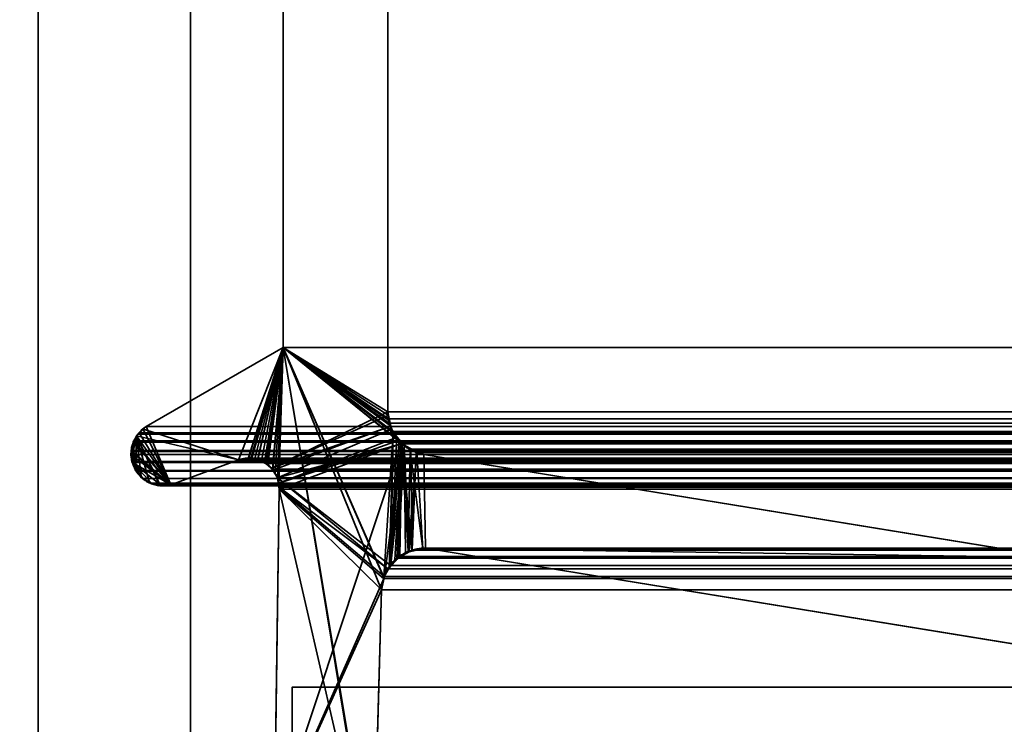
# Model space of a CAD drawing. Header units: millimetres. Extents: x -508 to 6708, y -115 to 193.
# Tile 715 of 1056: x 2585.32 to 2595, y 2.65 to 9.57. Entities that reach past the tile are written whole.
import ezdxf

# ---------------------------------------------------------------- set-up
doc = ezdxf.new("R2010")
doc.units = ezdxf.units.MM
doc.layers.add('151', color=7, linetype='Continuous', true_color=0xffffff)

# ---------------------------------------------------------------- blocks, each defined once
blk = doc.blocks.new('UG_SURFACE_003')
at = {"layer": '151', "color": 252, "linetype": 'Continuous', "lineweight": 35}
for points in [[(3607.5001, -10, 2215.25), (3607.5001, 174.4, 2215.25), (2392.4999, 174.4, 2215.25), (2392.4999, -10, 2215.25)], [(2542.5, -10, 2065.2499), (2542.5, 174.4, 2065.2499), (3457.5, 174.4, 2065.2499), (3457.5, -10, 2065.2499)]]:
    blk.add_3dface(points, dxfattribs=at)
blk = doc.blocks.new('UG_SURFACE_208')
at = {"layer": '151', "color": 252, "linetype": 'Continuous', "lineweight": 35}
for points in [[(2585.5, -21.92, 2021.75), (2585.5, 13.42, 2021.75), (2585.5, 13.42, -7.75), (2585.5, -21.92, -7.75)], [(2586.9999, -21.92, 2020.2501), (2586.9999, 13.42, 2020.2501), (2585.5, 13.42, 2021.75), (2585.5, -21.92, 2021.75)], [(2585.5, -21.92, -7.75), (2585.5, 13.42, -7.75), (2586.9999, 13.42, -7.75), (2586.9999, -21.92, -7.75)], [(2586.9999, -21.92, 2020.2501), (2586.9999, -21.92, -7.75), (2586.9999, 13.42, -7.75), (2586.9999, 13.42, 2020.2501)]]:
    blk.add_3dface(points, dxfattribs=at)
blk = doc.blocks.new('UG_SURFACE_209')
at = {"layer": '151', "color": 252, "linetype": 'Continuous', "lineweight": 35}
for points in [[(2585.5, -21.92, 2021.75), (2585.5, 13.42, 2021.75), (2585.5, 13.42, -7.75), (2585.5, -21.92, -7.75)], [(2586.9999, -21.92, 2020.2501), (2586.9999, 13.42, 2020.2501), (2585.5, 13.42, 2021.75), (2585.5, -21.92, 2021.75)], [(2585.5, -21.92, -7.75), (2585.5, 13.42, -7.75), (2586.9999, 13.42, -7.75), (2586.9999, -21.92, -7.75)], [(2586.9999, -21.92, 2020.2501), (2586.9999, -21.92, -7.75), (2586.9999, 13.42, -7.75), (2586.9999, 13.42, 2020.2501)]]:
    blk.add_3dface(points, dxfattribs=at)
blk = doc.blocks.new('UG_SURFACE_210')
at = {"layer": '151', "color": 252, "linetype": 'Continuous', "lineweight": 35}
for points in [[(2585.5, -21.92, 2021.75), (3414.5, -21.92, 2021.75), (3414.5, 13.42, 2021.75), (2585.5, 13.42, 2021.75)], [(2585.5, -21.92, 2021.75), (2585.5, 13.42, 2021.75), (2586.9999, 13.42, 2020.2501), (2586.9999, -21.92, 2020.2501)], [(2586.9999, -21.92, 2020.2501), (2586.9999, 13.42, 2020.2501), (3413.0001, 13.42, 2020.2501), (3413.0001, -21.92, 2020.2501)]]:
    blk.add_3dface(points, dxfattribs=at)
blk = doc.blocks.new('UG_SURFACE_213')
at = {"layer": '151', "color": 252, "linetype": 'Continuous', "lineweight": 35}
for points in [[(2588.0001, 3.0145, -6.75), (2602.9999, 3.0145, -6.75), (2602.9999, 3.0145, -7.75), (2588.0001, 3.0145, -7.75)], [(2602.9999, 3.0145, -6.75), (2588.0001, 3.0145, -6.75), (2588.0001, -16.9528, -6.75), (3411.9999, -16.9528, -6.75)], [(2588.0001, -16.9528, -7.75), (2588.0001, 3.0145, -7.75), (2602.9999, 3.0145, -7.75)], [(2602.9999, 3.0145, -7.75), (3397.0001, 3.0145, -7.75), (2588.0001, -16.9528, -7.75)], [(3397.0001, 3.0145, -7.75), (3411.9999, 3.0145, -7.75), (3411.9999, -16.9528, -7.75), (2588.0001, -16.9528, -7.75)], [(2588.0001, -16.9528, -6.75), (2588.0001, 3.0145, -6.75), (2588.0001, 3.0145, -7.75), (2588.0001, -16.9528, -7.75)]]:
    blk.add_3dface(points, dxfattribs=at)
blk = doc.blocks.new('UG_SURFACE_216')
at = {"layer": '151', "color": 7, "linetype": 'Continuous', "lineweight": 35}
for points in [[(2588.9385, 10.8663, -7.75), (2588.9385, 5.7187, -7.75), (2587.9111, 6.3541, -7.75), (2587.9111, 10.6334, -7.75)], [(2588.9385, 5.7187, 2018.3115), (2588.9385, 10.8663, 2018.3115), (2587.9111, 10.6334, 2019.3388), (2587.9111, 6.3541, 2019.3388)], [(2588.9385, 5.7187, -7.75), (2588.9385, 10.8663, -7.75), (2588.9385, 10.8663, 2018.3115), (2588.9385, 5.7187, 2018.3115)], [(2587.9111, 6.3541, 2019.3388), (2587.9111, 10.6334, 2019.3388), (2587.9111, 10.6334, -7.75), (2587.9111, 6.3541, -7.75)], [(2586.5357, 5.55, -7.75), (2586.5648, 5.5775, -7.75), (2587.9111, 6.3541, -7.75), (2587.4708, 5.2483, -7.75)], [(2586.5648, 5.5775, 2020.6852), (2587.9111, 6.3541, 2019.3388), (2587.9111, 6.3541, -7.75), (2586.5648, 5.5775, -7.75)], [(2586.8068, 5.0016, 2020.4432), (2587.4708, 5.2483, 2019.7792), (2587.9111, 6.3541, 2019.3388), (2586.5648, 5.5775, 2020.6852)], [(2587.5659, 5.2625, -7.75), (2587.4708, 5.2483, -7.75), (2587.9111, 6.3541, -7.75)], [(2587.9111, 6.3541, 2019.3388), (2587.4708, 5.2483, 2019.7792), (2587.5657, 5.2561, 2019.6843)], [(2587.5657, 5.2561, 2019.6843), (2587.6315, 5.2615, 2019.6187), (2587.9111, 6.3541, 2019.3388)], [(2587.9111, 6.3541, -7.75), (2587.5924, 5.2665, -7.75), (2587.5659, 5.2625, -7.75)], [(2587.6627, 5.2488, -7.75), (2587.5924, 5.2665, -7.75), (2587.9111, 6.3541, -7.75)], [(2587.9111, 6.3541, 2019.3388), (2587.6315, 5.2615, 2019.6187), (2587.6625, 5.2472, 2019.5875)], [(2587.9111, 6.3541, 2019.3388), (2587.6625, 5.2472, 2019.5875), (2587.75, 5.2071, 2019.5)], [(2587.9111, 6.3541, -7.75), (2587.6982, 5.2399, -7.75), (2587.6627, 5.2488, -7.75)], [(2587.7466, 5.2043, -7.75), (2587.6982, 5.2399, -7.75), (2587.9111, 6.3541, -7.75)], [(2587.9111, 6.3541, -7.75), (2588.9385, 5.7187, -7.75), (2587.7962, 5.1678, -7.75), (2587.7466, 5.2043, -7.75)], [(2587.75, 5.2071, 2019.5), (2587.7583, 5.2033, 2019.4917), (2587.9111, 6.3541, 2019.3388)], [(2587.9111, 6.3541, 2019.3388), (2587.7583, 5.2033, 2019.4917), (2587.8086, 5.1456, 2019.4414)], [(2587.8086, 5.1456, 2019.4414), (2587.8317, 5.1188, 2019.4182), (2587.9111, 6.3541, 2019.3388)], [(2587.9111, 6.3541, 2019.3388), (2587.8317, 5.1188, 2019.4182), (2587.8534, 5.0731, 2019.3965)], [(2587.8534, 5.0731, 2019.3965), (2587.868, 5.0177, 2019.3822), (2587.9111, 6.3541, 2019.3388)], [(2588.8116, 0.8784, 2018.4383), (2587.9111, 6.3541, 2019.3388), (2587.868, 5.0177, 2019.3822), (2587.8716, 4.9608, 2019.3784)], [(2587.9111, 6.3541, 2019.3388), (2588.9463, 5.638, 2018.3039), (2588.9413, 5.6882, 2018.3086)], [(2588.9413, 5.6882, 2018.3086), (2588.9385, 5.7187, 2018.3115), (2587.9111, 6.3541, 2019.3388)], [(2587.9111, 6.3541, 2019.3388), (2588.8994, 4.0942, 2018.3506), (2588.99, 5.5167, 2018.26), (2588.9666, 5.5817, 2018.2834)], [(2587.9111, 6.3541, 2019.3388), (2588.799, 0.9593, 2018.451), (2588.7952, 1.0412, 2018.4548)], [(2588.9666, 5.5817, 2018.2834), (2588.9463, 5.638, 2018.3039), (2587.9111, 6.3541, 2019.3388)], [(2587.9111, 6.3541, 2019.3388), (2588.8777, 3.9715, 2018.3723), (2588.8987, 4.0895, 2018.3513)], [(2587.9111, 6.3541, 2019.3388), (2588.8116, 0.8784, 2018.4383), (2588.799, 0.9593, 2018.451)], [(2588.7952, 1.0412, 2018.4548), (2588.8777, 3.9715, 2018.3723), (2587.9111, 6.3541, 2019.3388)], [(2588.8987, 4.0895, 2018.3513), (2588.8994, 4.0942, 2018.3506), (2587.9111, 6.3541, 2019.3388)], [(2587.7962, 5.1678, -7.75), (2588.9385, 5.7187, -7.75), (2588.9447, 5.689, -7.75)], [(2588.9385, 5.7187, -7.75), (2588.9385, 5.7187, 2018.3115), (2588.9413, 5.6882, 2018.3086)], [(2588.9413, 5.6882, 2018.3086), (2588.9447, 5.689, -7.75), (2588.9385, 5.7187, -7.75)], [(2587.7962, 5.1678, -7.75), (2588.9447, 5.689, -7.75), (2588.9678, 5.5798, -7.75)], [(2588.9447, 5.689, -7.75), (2588.9413, 5.6882, 2018.3086), (2588.9463, 5.638, 2018.3039)], [(2588.9447, 5.689, -7.75), (2588.9463, 5.638, 2018.3039), (2588.9666, 5.5817, 2018.2834)], [(2588.9666, 5.5817, 2018.2834), (2588.9678, 5.5798, -7.75), (2588.9447, 5.689, -7.75)], [(2587.4708, 5.2483, -7.75), (2586.4692, 5.4856, -7.75), (2586.4699, 5.4877, -7.75), (2586.5357, 5.55, -7.75)], [(2586.5343, 5.5488, 2020.7157), (2586.4706, 5.4886, 2020.7794), (2586.4692, 5.4854, 2020.7808), (2586.8068, 5.0016, 2020.4432)], [(2586.5343, 5.5488, 2020.7157), (2586.5357, 5.55, -7.75), (2586.4699, 5.4877, -7.75)], [(2586.4699, 5.4877, -7.75), (2586.4706, 5.4886, 2020.7794), (2586.5343, 5.5488, 2020.7157)], [(2586.5357, 5.55, -7.75), (2586.5343, 5.5488, 2020.7157), (2586.5648, 5.5775, 2020.6852)], [(2586.5648, 5.5775, 2020.6852), (2586.5343, 5.5488, 2020.7157), (2586.8068, 5.0016, 2020.4432)], [(2586.5648, 5.5775, 2020.6852), (2586.5648, 5.5775, -7.75), (2586.5357, 5.55, -7.75)], [(2587.8081, 5.1482, -7.75), (2587.7962, 5.1678, -7.75), (2588.9678, 5.5798, -7.75)], [(2588.9678, 5.5798, -7.75), (2588.9742, 5.5488, -7.75), (2587.8534, 5.0731, -7.75), (2587.8081, 5.1482, -7.75)], [(2587.868, 5.0177, -7.75), (2587.8534, 5.0731, -7.75), (2588.9742, 5.5488, -7.75), (2589.0296, 5.471, -7.75)], [(2588.9742, 5.5488, -7.75), (2588.9666, 5.5817, 2018.2834), (2588.99, 5.5167, 2018.26)], [(2588.9742, 5.5488, -7.75), (2588.9678, 5.5798, -7.75), (2588.9666, 5.5817, 2018.2834)], [(2588.9742, 5.5488, -7.75), (2588.99, 5.5167, 2018.26), (2589.0269, 5.4733, 2018.223)], [(2589.0269, 5.4733, 2018.223), (2589.0296, 5.471, -7.75), (2588.9742, 5.5488, -7.75)], [(2586.4692, 5.4856, -7.75), (2586.4611, 5.1543, -7.75), (2586.4234, 5.2316, -7.75), (2586.4198, 5.2475, -7.75)], [(2586.4198, 5.2475, -7.75), (2586.4201, 5.3223, -7.75), (2586.4692, 5.4856, -7.75)], [(2586.4201, 5.3223, -7.75), (2586.4203, 5.3707, -7.75), (2586.4348, 5.4049, -7.75), (2586.4692, 5.4856, -7.75)], [(2586.4348, 5.4049, -7.75), (2586.4322, 5.405, 2020.8178), (2586.4692, 5.4854, 2020.7808)], [(2586.457, 5.1528, 2020.793), (2586.4692, 5.4854, 2020.7808), (2586.4322, 5.405, 2020.8178)], [(2586.4692, 5.4854, 2020.7808), (2586.4692, 5.4856, -7.75), (2586.4348, 5.4049, -7.75)], [(2586.457, 5.1528, 2020.793), (2586.4623, 5.1404, 2020.7877), (2586.514, 5.0866, 2020.736), (2586.4692, 5.4854, 2020.7808)], [(2586.4692, 5.4856, -7.75), (2586.5142, 5.0843, -7.75), (2586.4809, 5.1139, -7.75), (2586.4611, 5.1543, -7.75)], [(2586.4692, 5.4856, -7.75), (2586.4692, 5.4854, 2020.7808), (2586.4706, 5.4886, 2020.7794)], [(2586.4706, 5.4886, 2020.7794), (2586.4699, 5.4877, -7.75), (2586.4692, 5.4856, -7.75)], [(2586.4692, 5.4856, -7.75), (2586.5974, 5.0268, -7.75), (2586.5674, 5.0372, -7.75), (2586.5142, 5.0843, -7.75)], [(2586.4692, 5.4856, -7.75), (2586.6966, 4.995, -7.75), (2586.6897, 4.9946, -7.75), (2586.5974, 5.0268, -7.75)], [(2586.4692, 5.4856, -7.75), (2587.4708, 5.2483, -7.75), (2586.8068, 5.0016, -7.75), (2586.6966, 4.995, -7.75)], [(2586.4692, 5.4854, 2020.7808), (2586.5963, 5.0239, 2020.6537), (2586.6168, 5.0132, 2020.6335), (2586.6971, 5.0054, 2020.5529)], [(2586.4692, 5.4854, 2020.7808), (2586.514, 5.0866, 2020.736), (2586.5521, 5.0471, 2020.6978), (2586.5963, 5.0239, 2020.6537)], [(2586.6971, 5.0054, 2020.5529), (2586.7851, 4.9969, 2020.4649), (2586.8068, 5.0016, 2020.4432), (2586.4692, 5.4854, 2020.7808)], [(2587.868, 5.0177, -7.75), (2589.0296, 5.471, -7.75), (2589.0498, 5.4428, -7.75)], [(2589.0498, 5.4428, -7.75), (2589.0734, 5.4097, -7.75), (2587.868, 5.0177, -7.75)], [(2588.99, 5.5167, 2018.26), (2588.8994, 4.0942, 2018.3506), (2588.9511, 4.1885, 2018.2989)], [(2588.9511, 4.1885, 2018.2989), (2588.9695, 4.2222, 2018.2805), (2588.99, 5.5167, 2018.26)], [(2589.0269, 5.4733, 2018.223), (2588.99, 5.5167, 2018.26), (2588.9695, 4.2222, 2018.2805)], [(2589.0493, 5.447, 2018.2006), (2589.0269, 5.4733, 2018.223), (2588.9695, 4.2222, 2018.2805)], [(2588.9695, 4.2222, 2018.2805), (2589.1013, 5.386, 2018.1489), (2589.0493, 5.447, 2018.2006)], [(2589.0296, 5.471, -7.75), (2589.0269, 5.4733, 2018.223), (2589.0493, 5.447, 2018.2006)], [(2589.0493, 5.447, 2018.2006), (2589.0498, 5.4428, -7.75), (2589.0296, 5.471, -7.75)], [(2589.0498, 5.4428, -7.75), (2589.0493, 5.447, 2018.2006), (2589.1013, 5.386, 2018.1489)], [(2589.1013, 5.386, 2018.1489), (2589.0734, 5.4097, -7.75), (2589.0498, 5.4428, -7.75)], [(2586.457, 5.1528, 2020.793), (2586.4322, 5.405, 2020.8178), (2586.4244, 5.388, 2020.8256), (2586.4167, 5.3218, 2020.8333)], [(2586.4201, 5.3223, -7.75), (2586.4167, 5.3218, 2020.8333), (2586.4244, 5.388, 2020.8256)], [(2586.4244, 5.388, 2020.8256), (2586.4203, 5.3707, -7.75), (2586.4201, 5.3223, -7.75)], [(2586.4203, 5.3707, -7.75), (2586.4244, 5.388, 2020.8256), (2586.4322, 5.405, 2020.8178)], [(2586.4322, 5.405, 2020.8178), (2586.4348, 5.4049, -7.75), (2586.4203, 5.3707, -7.75)], [(2587.8251, 1.6459, -7.75), (2589.0734, 5.4097, -7.75), (2588.9108, 4.1239, -7.75), (2588.9032, 4.0887, -7.75)], [(2589.0734, 5.4097, -7.75), (2587.8251, 1.6459, -7.75), (2587.8716, 4.9608, -7.75)], [(2587.8716, 4.9608, -7.75), (2587.868, 5.0177, -7.75), (2589.0734, 5.4097, -7.75)], [(2588.9549, 4.1872, -7.75), (2588.9108, 4.1239, -7.75), (2589.0734, 5.4097, -7.75)], [(2589.0734, 5.4097, -7.75), (2589.0095, 4.2657, -7.75), (2588.9549, 4.1872, -7.75)], [(2589.1013, 5.386, 2018.1489), (2588.9695, 4.2222, 2018.2805), (2589.0379, 4.2773, 2018.2121)], [(2589.0367, 4.2832, -7.75), (2589.0095, 4.2657, -7.75), (2589.0734, 5.4097, -7.75)], [(2589.0734, 5.4097, -7.75), (2589.139, 4.3495, -7.75), (2589.0367, 4.2832, -7.75)], [(2589.0379, 4.2773, 2018.2121), (2589.1132, 4.3379, 2018.1367), (2589.1013, 5.386, 2018.1489)], [(2589.139, 4.3495, -7.75), (2589.0734, 5.4097, -7.75), (2589.1571, 5.3596, -7.75)], [(2589.0734, 5.4097, -7.75), (2589.1013, 5.386, 2018.1489), (2589.1547, 5.3626, 2018.0953)], [(2589.1547, 5.3626, 2018.0953), (2589.1571, 5.3596, -7.75), (2589.0734, 5.4097, -7.75)], [(2589.1547, 5.3626, 2018.0953), (2589.1013, 5.386, 2018.1489), (2589.1483, 4.3455, 2018.1017), (2589.2823, 4.3748, 2017.9677)], [(2589.1013, 5.386, 2018.1489), (2589.1132, 4.3379, 2018.1367), (2589.1483, 4.3455, 2018.1017)], [(2589.1571, 5.3596, -7.75), (2589.2236, 5.3197, -7.75), (2589.139, 4.3495, -7.75)], [(2589.2823, 4.3748, 2017.9677), (2589.3109, 4.381, 2017.9391), (2589.292, 5.3024, 2017.9579), (2589.1547, 5.3626, 2018.0953)], [(2589.1571, 5.3596, -7.75), (2589.1547, 5.3626, 2018.0953), (2589.292, 5.3024, 2017.9579)], [(2589.292, 5.3024, 2017.9579), (2589.2236, 5.3197, -7.75), (2589.1571, 5.3596, -7.75)], [(2586.4234, 5.2316, 2020.8266), (2586.4141, 5.2992, 2020.8359), (2586.4201, 5.3223, -7.75)], [(2586.4141, 5.2992, 2020.8359), (2586.4167, 5.3218, 2020.8333), (2586.4201, 5.3223, -7.75)], [(2586.4167, 5.3218, 2020.8333), (2586.4141, 5.2992, 2020.8359), (2586.4234, 5.2316, 2020.8266), (2586.457, 5.1528, 2020.793)], [(2586.4201, 5.3223, -7.75), (2586.4198, 5.2475, -7.75), (2586.4234, 5.2316, 2020.8266)], [(2586.4198, 5.2475, -7.75), (2586.4234, 5.2316, -7.75), (2586.4234, 5.2316, 2020.8266)], [(2586.4234, 5.2316, -7.75), (2586.4611, 5.1543, -7.75), (2586.457, 5.1528, 2020.793)], [(2586.457, 5.1528, 2020.793), (2586.4234, 5.2316, 2020.8266), (2586.4234, 5.2316, -7.75)], [(2587.4708, 5.2483, 2019.7792), (2586.8068, 5.0016, 2020.4432), (2586.8068, 5.0016, -7.75), (2587.4708, 5.2483, -7.75)], [(2587.4708, 5.2483, -7.75), (2587.5659, 5.2625, -7.75), (2587.5657, 5.2561, 2019.6843)], [(2587.5657, 5.2561, 2019.6843), (2587.4708, 5.2483, 2019.7792), (2587.4708, 5.2483, -7.75)], [(2587.6315, 5.2615, 2019.6187), (2587.5657, 5.2561, 2019.6843), (2587.5659, 5.2625, -7.75)], [(2587.6315, 5.2615, 2019.6187), (2587.5659, 5.2625, -7.75), (2587.5924, 5.2665, -7.75)], [(2587.5924, 5.2665, -7.75), (2587.6627, 5.2488, -7.75), (2587.6625, 5.2472, 2019.5875)], [(2587.6625, 5.2472, 2019.5875), (2587.6315, 5.2615, 2019.6187), (2587.5924, 5.2665, -7.75)], [(2587.6625, 5.2472, 2019.5875), (2587.6627, 5.2488, -7.75), (2587.6982, 5.2399, -7.75)], [(2587.75, 5.2071, 2019.5), (2587.6625, 5.2472, 2019.5875), (2587.6982, 5.2399, -7.75)], [(2587.6982, 5.2399, -7.75), (2587.7466, 5.2043, -7.75), (2587.75, 5.2071, 2019.5)], [(2589.1478, 4.3511, -7.75), (2589.139, 4.3495, -7.75), (2589.2236, 5.3197, -7.75)], [(2589.2236, 5.3197, -7.75), (2589.2825, 4.3758, -7.75), (2589.1478, 4.3511, -7.75)], [(2589.2236, 5.3197, -7.75), (2589.292, 5.3024, -7.75), (2589.3109, 4.381, -7.75), (2589.2825, 4.3758, -7.75)], [(2589.292, 5.3024, 2017.9579), (2589.292, 5.3024, -7.75), (2589.2236, 5.3197, -7.75)], [(2598.4149, 2.8982, -7.75), (2589.3109, 4.381, -7.75), (2589.292, 5.3024, -7.75), (2595.5107, 4.2872, -7.75)], [(2595.5107, 4.2872, 2011.7393), (2589.292, 5.3024, 2017.9579), (2589.3109, 4.381, 2017.9391)], [(2595.5107, 4.2872, -7.75), (2589.292, 5.3024, -7.75), (2589.292, 5.3024, 2017.9579), (2595.5107, 4.2872, 2011.7393)], [(2586.4623, 5.1404, 2020.7877), (2586.457, 5.1528, 2020.793), (2586.4611, 5.1543, -7.75)], [(2586.4611, 5.1543, -7.75), (2586.4809, 5.1139, -7.75), (2586.4623, 5.1404, 2020.7877)], [(2586.514, 5.0866, 2020.736), (2586.4623, 5.1404, 2020.7877), (2586.4809, 5.1139, -7.75)], [(2587.7583, 5.2033, 2019.4917), (2587.75, 5.2071, 2019.5), (2587.7466, 5.2043, -7.75)], [(2587.7466, 5.2043, -7.75), (2587.7962, 5.1678, -7.75), (2587.8086, 5.1456, 2019.4414)], [(2587.8086, 5.1456, 2019.4414), (2587.7583, 5.2033, 2019.4917), (2587.7466, 5.2043, -7.75)], [(2587.7962, 5.1678, -7.75), (2587.8081, 5.1482, -7.75), (2587.8086, 5.1456, 2019.4414)], [(2587.8081, 5.1482, -7.75), (2587.8534, 5.0731, -7.75), (2587.8534, 5.0731, 2019.3965)], [(2587.8534, 5.0731, 2019.3965), (2587.8317, 5.1188, 2019.4182), (2587.8081, 5.1482, -7.75)], [(2587.8317, 5.1188, 2019.4182), (2587.8086, 5.1456, 2019.4414), (2587.8081, 5.1482, -7.75)], [(2586.4809, 5.1139, -7.75), (2586.5142, 5.0843, -7.75), (2586.514, 5.0866, 2020.736)], [(2586.5521, 5.0471, 2020.6978), (2586.514, 5.0866, 2020.736), (2586.5142, 5.0843, -7.75)], [(2586.5142, 5.0843, -7.75), (2586.5674, 5.0372, -7.75), (2586.5521, 5.0471, 2020.6978)], [(2586.5963, 5.0239, 2020.6537), (2586.5521, 5.0471, 2020.6978), (2586.5674, 5.0372, -7.75)], [(2586.5674, 5.0372, -7.75), (2586.5974, 5.0268, -7.75), (2586.5963, 5.0239, 2020.6537)], [(2587.8534, 5.0731, -7.75), (2587.868, 5.0177, -7.75), (2587.8716, 4.9608, 2019.3784)], [(2587.8716, 4.9608, 2019.3784), (2587.868, 5.0177, 2019.3822), (2587.8534, 5.0731, -7.75)], [(2587.868, 5.0177, 2019.3822), (2587.8534, 5.0731, 2019.3965), (2587.8534, 5.0731, -7.75)], [(2586.6168, 5.0132, 2020.6335), (2586.5963, 5.0239, 2020.6537), (2586.5974, 5.0268, -7.75)], [(2586.5974, 5.0268, -7.75), (2586.6897, 4.9946, -7.75), (2586.6971, 5.0054, 2020.5529)], [(2586.6971, 5.0054, 2020.5529), (2586.6168, 5.0132, 2020.6335), (2586.5974, 5.0268, -7.75)], [(2586.6897, 4.9946, -7.75), (2586.6966, 4.995, -7.75), (2586.6971, 5.0054, 2020.5529)], [(2586.7851, 4.9969, 2020.4649), (2586.6971, 5.0054, 2020.5529), (2586.6966, 4.995, -7.75)], [(2586.6966, 4.995, -7.75), (2586.8068, 5.0016, -7.75), (2586.8068, 5.0016, 2020.4432)], [(2586.8068, 5.0016, 2020.4432), (2586.7851, 4.9969, 2020.4649), (2586.6966, 4.995, -7.75)], [(2587.8251, 1.6459, 2019.4249), (2587.8716, 4.9608, 2019.3784), (2587.8716, 4.9608, -7.75), (2587.8251, 1.6459, -7.75)], [(2587.8716, 4.9608, 2019.3784), (2587.8251, 1.6459, 2019.4249), (2587.826, 1.4847, 2019.424), (2588.8116, 0.8784, 2018.4383)], [(2587.868, 5.0177, -7.75), (2587.8716, 4.9608, -7.75), (2587.8716, 4.9608, 2019.3784)], [(2589.1478, 4.3511, -7.75), (2589.2825, 4.3758, -7.75), (2589.2823, 4.3748, 2017.9677)], [(2589.2823, 4.3748, 2017.9677), (2589.1483, 4.3455, 2018.1017), (2589.1478, 4.3511, -7.75)], [(2589.3109, 4.381, 2017.9391), (2589.2823, 4.3748, 2017.9677), (2589.2825, 4.3758, -7.75)], [(2589.2825, 4.3758, -7.75), (2589.3109, 4.381, -7.75), (2589.3109, 4.381, 2017.9391)], [(2589.3109, 4.381, 2017.9391), (2598.4149, 2.8982, 2008.8351), (2595.5448, 4.2832, 2011.7052), (2595.5107, 4.2872, 2011.7393)], [(2589.3109, 4.381, -7.75), (2598.4149, 2.8982, -7.75), (2598.4149, 2.8982, 2008.8351), (2589.3109, 4.381, 2017.9391)], [(2588.9549, 4.1872, -7.75), (2589.0095, 4.2657, -7.75), (2589.0379, 4.2773, 2018.2121)], [(2589.0379, 4.2773, 2018.2121), (2588.9695, 4.2222, 2018.2805), (2588.9549, 4.1872, -7.75)], [(2589.0095, 4.2657, -7.75), (2589.0367, 4.2832, -7.75), (2589.0379, 4.2773, 2018.2121)], [(2589.0367, 4.2832, -7.75), (2589.139, 4.3495, -7.75), (2589.1483, 4.3455, 2018.1017)], [(2589.1483, 4.3455, 2018.1017), (2589.1132, 4.3379, 2018.1367), (2589.0367, 4.2832, -7.75)], [(2589.1132, 4.3379, 2018.1367), (2589.0379, 4.2773, 2018.2121), (2589.0367, 4.2832, -7.75)], [(2589.139, 4.3495, -7.75), (2589.1478, 4.3511, -7.75), (2589.1483, 4.3455, 2018.1017)], [(2588.9511, 4.1885, 2018.2989), (2588.8994, 4.0942, 2018.3506), (2588.9108, 4.1239, -7.75)], [(2588.9108, 4.1239, -7.75), (2588.9549, 4.1872, -7.75), (2588.9511, 4.1885, 2018.2989)], [(2588.9695, 4.2222, 2018.2805), (2588.9511, 4.1885, 2018.2989), (2588.9549, 4.1872, -7.75)], [(2588.9032, 4.0887, -7.75), (2588.8777, 3.9715, -7.75), (2587.8251, 1.6459, -7.75)], [(2588.8777, 3.9715, -7.75), (2588.9032, 4.0887, -7.75), (2588.8987, 4.0895, 2018.3513)], [(2588.8987, 4.0895, 2018.3513), (2588.8777, 3.9715, 2018.3723), (2588.8777, 3.9715, -7.75)], [(2588.8994, 4.0942, 2018.3506), (2588.8987, 4.0895, 2018.3513), (2588.9032, 4.0887, -7.75)], [(2588.9032, 4.0887, -7.75), (2588.9108, 4.1239, -7.75), (2588.8994, 4.0942, 2018.3506)], [(2588.8777, 3.9715, -7.75), (2588.7952, 1.0412, -7.75), (2587.8255, 1.4846, -7.75), (2587.8251, 1.6459, -7.75)], [(2588.7952, 1.0412, -7.75), (2588.8777, 3.9715, -7.75), (2588.8777, 3.9715, 2018.3723), (2588.7952, 1.0412, 2018.4548)]]:
    blk.add_3dface(points, dxfattribs=at)
blk = doc.blocks.new('UG_SURFACE_217')
at = {"layer": '151', "color": 7, "linetype": 'Continuous', "lineweight": 35}
for points in [[(2587.9111, 6.3541, 2019.3388), (2587.9111, 10.6334, 2019.3388), (2588.9385, 10.8663, 2018.3115), (2588.9385, 5.7187, 2018.3115)], [(2588.9385, 5.7187, 2018.3115), (2588.9385, 10.8663, 2018.3115), (3411.0615, 10.8663, 2018.3115), (3411.0615, 5.7187, 2018.3115)], [(3412.0889, 6.3541, 2019.3388), (3412.0889, 10.6334, 2019.3388), (2587.9111, 10.6334, 2019.3388), (2587.9111, 6.3541, 2019.3388)], [(2586.5648, 5.5775, 2020.6852), (2587.9111, 6.3541, 2019.3388), (2587.4708, 5.2483, 2019.7792), (2586.8068, 5.0016, 2020.4432)], [(3413.4352, 5.5775, 2020.6852), (3412.0889, 6.3541, 2019.3388), (2587.9111, 6.3541, 2019.3388), (2586.5648, 5.5775, 2020.6852)], [(2587.5657, 5.2609, 2019.6843), (2587.4708, 5.2483, 2019.7792), (2587.9111, 6.3541, 2019.3388)], [(2587.9111, 6.3541, 2019.3388), (2587.6024, 5.2657, 2019.6478), (2587.5657, 5.2609, 2019.6843)], [(2587.657, 5.2478, 2019.593), (2587.6024, 5.2657, 2019.6478), (2587.9111, 6.3541, 2019.3388)], [(2587.9111, 6.3541, 2019.3388), (2587.7264, 5.2251, 2019.5236), (2587.657, 5.2478, 2019.593)], [(2587.7397, 5.2136, 2019.5103), (2587.7264, 5.2251, 2019.5236), (2587.9111, 6.3541, 2019.3388)], [(2587.8065, 5.1556, 2019.4435), (2587.7397, 5.2136, 2019.5103), (2587.9111, 6.3541, 2019.3388)], [(2587.9111, 6.3541, 2019.3388), (2587.8069, 5.1552, 2019.443), (2587.8065, 5.1556, 2019.4435)], [(2587.9111, 6.3541, 2019.3388), (2589.076, 5.4072, 2018.1739), (2587.8534, 5.0731, 2019.3965), (2587.8069, 5.1552, 2019.443)], [(2587.9111, 6.3541, 2019.3388), (2588.9926, 5.5122, 2018.2574), (2589.0641, 5.4224, 2018.1859)], [(2587.9111, 6.3541, 2019.3388), (2588.953, 5.6087, 2018.297), (2588.9871, 5.5255, 2018.2629)], [(2587.9111, 6.3541, 2019.3388), (2588.9385, 5.7187, 2018.3115), (2588.9473, 5.6515, 2018.3027)], [(2588.9871, 5.5255, 2018.2629), (2588.9926, 5.5122, 2018.2574), (2587.9111, 6.3541, 2019.3388)], [(2588.9473, 5.6515, 2018.3027), (2588.953, 5.6087, 2018.297), (2587.9111, 6.3541, 2019.3388)], [(2589.0641, 5.4224, 2018.1859), (2589.076, 5.4072, 2018.1739), (2587.9111, 6.3541, 2019.3388)], [(2588.9385, 5.7187, 2018.3115), (3411.0565, 5.6534, 2018.3065), (3411.0558, 5.6507, 2018.3058)], [(2588.9385, 5.7187, 2018.3115), (3411.0615, 5.7187, 2018.3115), (3411.0565, 5.6534, 2018.3065)], [(3411.0558, 5.6507, 2018.3058), (2588.9473, 5.6515, 2018.3027), (2588.9385, 5.7187, 2018.3115)], [(2588.9473, 5.6515, 2018.3027), (3411.0558, 5.6507, 2018.3058), (3411.0272, 5.5518, 2018.2772)], [(2588.953, 5.6087, 2018.297), (2588.9473, 5.6515, 2018.3027), (3411.0272, 5.5518, 2018.2772)], [(2586.8068, 5.0016, 2020.4432), (2586.4947, 5.5145, 2020.7555), (2586.5648, 5.5775, 2020.6852)], [(2586.5648, 5.5775, 2020.6852), (2586.4947, 5.5145, 2020.7555), (3413.5046, 5.5121, 2020.7546)], [(3413.5046, 5.5121, 2020.7546), (3413.4352, 5.5775, 2020.6852), (2586.5648, 5.5775, 2020.6852)], [(2588.953, 5.6087, 2018.297), (3411.0272, 5.5518, 2018.2772), (3411.0122, 5.5274, 2018.2621)], [(3411.0122, 5.5274, 2018.2621), (2588.9871, 5.5255, 2018.2629), (2588.953, 5.6087, 2018.297)], [(2588.9871, 5.5255, 2018.2629), (3411.0122, 5.5274, 2018.2621), (3410.9638, 5.449, 2018.214)], [(2588.9926, 5.5122, 2018.2574), (2588.9871, 5.5255, 2018.2629), (3410.9638, 5.449, 2018.214)], [(2586.4158, 5.3416, 2020.8342), (2586.4353, 5.4222, 2020.8147), (2586.4365, 5.4244, 2020.8135), (2586.8068, 5.0016, 2020.4432)], [(2586.4353, 5.4222, 2020.8147), (2586.4158, 5.3416, 2020.8342), (3413.584, 5.331, 2020.834)], [(2586.4365, 5.4244, 2020.8135), (2586.4353, 5.4222, 2020.8147), (3413.568, 5.4131, 2020.818)], [(2586.4353, 5.4222, 2020.8147), (3413.584, 5.331, 2020.834), (3413.568, 5.4131, 2020.818)], [(2586.8068, 5.0016, 2020.4432), (2586.4365, 5.4244, 2020.8135), (2586.4425, 5.4347, 2020.8077)], [(2586.4425, 5.4347, 2020.8077), (2586.4365, 5.4244, 2020.8135), (3413.5628, 5.4235, 2020.8127)], [(3413.568, 5.4131, 2020.818), (3413.5628, 5.4235, 2020.8127), (2586.4365, 5.4244, 2020.8135)], [(2586.4425, 5.4347, 2020.8077), (2586.4799, 5.5013, 2020.7701), (2586.4947, 5.5145, 2020.7555), (2586.8068, 5.0016, 2020.4432)], [(2586.4799, 5.5013, 2020.7701), (2586.4425, 5.4347, 2020.8077), (3413.5573, 5.4343, 2020.8073)], [(3413.5628, 5.4235, 2020.8127), (3413.5573, 5.4343, 2020.8073), (2586.4425, 5.4347, 2020.8077)], [(2586.4947, 5.5145, 2020.7555), (2586.4799, 5.5013, 2020.7701), (3413.5294, 5.4886, 2020.7794)], [(2586.4799, 5.5013, 2020.7701), (3413.5573, 5.4343, 2020.8073), (3413.5294, 5.4886, 2020.7794)], [(3413.5294, 5.4886, 2020.7794), (3413.5046, 5.5121, 2020.7546), (2586.4947, 5.5145, 2020.7555)], [(2588.9926, 5.5122, 2018.2574), (3410.9638, 5.449, 2018.214), (3410.9356, 5.425, 2018.1856)], [(3410.9356, 5.425, 2018.1856), (2589.0641, 5.4224, 2018.1859), (2588.9926, 5.5122, 2018.2574)], [(2589.0641, 5.4224, 2018.1859), (3410.9356, 5.425, 2018.1856), (3410.8527, 5.3547, 2018.1026)], [(2589.076, 5.4072, 2018.1739), (2589.0641, 5.4224, 2018.1859), (3410.8527, 5.3547, 2018.1026)], [(2586.4141, 5.3011, 2020.8359), (2586.4153, 5.3315, 2020.8347), (2586.8068, 5.0016, 2020.4432)], [(3413.5792, 5.243, 2020.8292), (2586.4153, 5.3315, 2020.8347), (2586.4141, 5.3011, 2020.8359)], [(2586.8068, 5.0016, 2020.4432), (2586.4153, 5.3315, 2020.8347), (2586.4158, 5.3416, 2020.8342)], [(2586.4158, 5.3416, 2020.8342), (2586.4153, 5.3315, 2020.8347), (3413.584, 5.331, 2020.834)], [(2586.4153, 5.3315, 2020.8347), (3413.5792, 5.243, 2020.8292), (3413.5857, 5.3226, 2020.8356)], [(3413.5857, 5.3226, 2020.8356), (3413.584, 5.331, 2020.834), (2586.4153, 5.3315, 2020.8347)], [(2587.8534, 5.0731, 2019.3965), (2589.076, 5.4072, 2018.1739), (2589.0281, 4.2823, 2018.2219), (2588.9649, 4.2087, 2018.285)], [(2589.057, 4.2978, 2018.193), (2589.0281, 4.2823, 2018.2219), (2589.076, 5.4072, 2018.1739)], [(2589.1747, 4.3614, 2018.0755), (2589.057, 4.2978, 2018.193), (2589.076, 5.4072, 2018.1739)], [(2589.076, 5.4072, 2018.1739), (3410.8527, 5.3547, 2018.1026), (3410.8343, 5.3481, 2018.0843)], [(3410.8343, 5.3481, 2018.0843), (2589.1669, 5.3525, 2018.0831), (2589.076, 5.4072, 2018.1739)], [(2589.076, 5.4072, 2018.1739), (2589.1783, 4.3634, 2018.0717), (2589.1747, 4.3614, 2018.0755)], [(2589.1783, 4.3634, 2018.0717), (2589.076, 5.4072, 2018.1739), (2589.1669, 5.3525, 2018.0831)], [(2589.2186, 5.3214, 2018.0314), (2589.1669, 5.3525, 2018.0831), (3410.8343, 5.3481, 2018.0843)], [(2589.1669, 5.3525, 2018.0831), (2589.2186, 5.3214, 2018.0314), (2589.1783, 4.3634, 2018.0717)], [(2589.292, 5.3024, 2017.9579), (2589.2186, 5.3214, 2018.0314), (3410.8343, 5.3481, 2018.0843)], [(3410.8343, 5.3481, 2018.0843), (3410.708, 5.3024, 2017.9579), (2589.292, 5.3024, 2017.9579)], [(2586.8068, 5.0016, 2020.4432), (2586.4275, 5.2218, 2020.8225), (2586.4234, 5.2316, 2020.8266), (2586.4141, 5.3011, 2020.8359)], [(2586.4141, 5.3011, 2020.8359), (2586.4234, 5.2316, 2020.8266), (3413.5766, 5.2316, 2020.8266)], [(3413.5766, 5.2316, 2020.8266), (3413.5792, 5.243, 2020.8292), (2586.4141, 5.3011, 2020.8359)], [(2586.4275, 5.2218, 2020.8225), (3413.5725, 5.2218, 2020.8225), (3413.5766, 5.2316, 2020.8266), (2586.4234, 5.2316, 2020.8266)], [(3412.5292, 5.2483, 2019.7792), (3413.1932, 5.0016, 2020.4432), (2586.8068, 5.0016, 2020.4432), (2587.4708, 5.2483, 2019.7792)], [(2587.4708, 5.2483, 2019.7792), (2587.5657, 5.2609, 2019.6843), (3412.4341, 5.2601, 2019.6843)], [(3412.4341, 5.2601, 2019.6843), (3412.5292, 5.2483, 2019.7792), (2587.4708, 5.2483, 2019.7792)], [(3412.3931, 5.2652, 2019.6431), (2587.5657, 5.2609, 2019.6843), (2587.6024, 5.2657, 2019.6478)], [(3412.3931, 5.2652, 2019.6431), (3412.4341, 5.2601, 2019.6843), (2587.5657, 5.2609, 2019.6843)], [(2587.6024, 5.2657, 2019.6478), (3412.3433, 5.247, 2019.5932), (3412.3931, 5.2652, 2019.6431)], [(2587.6024, 5.2657, 2019.6478), (2587.657, 5.2478, 2019.593), (3412.3433, 5.247, 2019.5932)], [(3412.2601, 5.2166, 2019.51), (2587.657, 5.2478, 2019.593), (2587.7264, 5.2251, 2019.5236)], [(3412.2601, 5.2166, 2019.51), (3412.3433, 5.247, 2019.5932), (2587.657, 5.2478, 2019.593)], [(2589.3109, 4.381, 2017.9391), (2589.1783, 4.3634, 2018.0717), (2589.2186, 5.3214, 2018.0314), (2589.292, 5.3024, 2017.9579)], [(2595.5107, 4.2872, 2011.7393), (2589.292, 5.3024, 2017.9579), (3410.708, 5.3024, 2017.9579), (3404.4893, 4.2872, 2011.7393)], [(2598.4149, 2.8982, 2008.8351), (2589.3109, 4.381, 2017.9391), (2589.292, 5.3024, 2017.9579), (2595.5107, 4.2872, 2011.7393)], [(2586.4275, 5.2218, 2020.8225), (2586.7071, 4.999, 2020.5431), (2586.6394, 5.0054, 2020.6108), (2586.6158, 5.0181, 2020.6342)], [(2586.4275, 5.2218, 2020.8225), (2586.5314, 5.0638, 2020.7186), (2586.5266, 5.0664, 2020.7233), (2586.4656, 5.1377, 2020.7844)], [(2586.4275, 5.2218, 2020.8225), (2586.8068, 5.0016, 2020.4432), (2586.7629, 4.9938, 2020.4871), (2586.7071, 4.999, 2020.5431)], [(2586.6158, 5.0181, 2020.6342), (2586.5314, 5.0638, 2020.7186), (2586.4275, 5.2218, 2020.8225)], [(2586.4656, 5.1377, 2020.7844), (2586.4596, 5.1447, 2020.7903), (2586.4275, 5.2218, 2020.8225)], [(3413.5408, 5.1453, 2020.7908), (2586.4275, 5.2218, 2020.8225), (2586.4596, 5.1447, 2020.7903)], [(3413.5408, 5.1453, 2020.7908), (3413.5725, 5.2218, 2020.8225), (2586.4275, 5.2218, 2020.8225)], [(3413.5408, 5.1453, 2020.7908), (2586.4596, 5.1447, 2020.7903), (2586.4656, 5.1377, 2020.7844)], [(2586.4656, 5.1377, 2020.7844), (3413.5344, 5.1377, 2020.7844), (3413.5408, 5.1453, 2020.7908)], [(3413.5344, 5.1377, 2020.7844), (2586.4656, 5.1377, 2020.7844), (2586.5266, 5.0664, 2020.7233)], [(3413.4803, 5.0724, 2020.7303), (3413.5344, 5.1377, 2020.7844), (2586.5266, 5.0664, 2020.7233)], [(2587.7264, 5.2251, 2019.5236), (3412.2593, 5.216, 2019.5093), (3412.2601, 5.2166, 2019.51)], [(2587.7264, 5.2251, 2019.5236), (2587.7397, 5.2136, 2019.5103), (3412.2593, 5.216, 2019.5093)], [(3412.2593, 5.216, 2019.5093), (2587.7397, 5.2136, 2019.5103), (2587.8065, 5.1556, 2019.4435)], [(2587.8065, 5.1556, 2019.4435), (3412.194, 5.1545, 2019.444), (3412.2593, 5.216, 2019.5093)], [(3412.1888, 5.1497, 2019.4387), (2587.8065, 5.1556, 2019.4435), (2587.8069, 5.1552, 2019.443)], [(3412.1888, 5.1497, 2019.4387), (3412.194, 5.1545, 2019.444), (2587.8065, 5.1556, 2019.4435)], [(2587.8069, 5.1552, 2019.443), (3412.1466, 5.0731, 2019.3965), (3412.1888, 5.1497, 2019.4387)], [(2587.8069, 5.1552, 2019.443), (2587.8534, 5.0731, 2019.3965), (3412.1466, 5.0731, 2019.3965)], [(3413.4681, 5.0661, 2020.7183), (3413.4803, 5.0724, 2020.7303), (2586.5266, 5.0664, 2020.7233)], [(2586.5266, 5.0664, 2020.7233), (2586.5314, 5.0638, 2020.7186), (3413.4681, 5.0661, 2020.7183)], [(3413.3835, 5.0221, 2020.6335), (3413.4681, 5.0661, 2020.7183), (2586.5314, 5.0638, 2020.7186)], [(2586.5314, 5.0638, 2020.7186), (2586.6158, 5.0181, 2020.6342), (3413.3835, 5.0221, 2020.6335)], [(2588.9649, 4.2087, 2018.285), (2588.9385, 4.178, 2018.3115), (2587.8534, 5.0731, 2019.3965)], [(2587.8716, 4.981, 2019.3784), (2587.8534, 5.0731, 2019.3965), (2588.9385, 4.178, 2018.3115)], [(3412.1327, 5.0214, 2019.3827), (2587.8534, 5.0731, 2019.3965), (2587.8716, 4.981, 2019.3784)], [(3412.1327, 5.0214, 2019.3827), (3412.1466, 5.0731, 2019.3965), (2587.8534, 5.0731, 2019.3965)], [(3413.3835, 5.0221, 2020.6335), (2586.6158, 5.0181, 2020.6342), (2586.6394, 5.0054, 2020.6108)], [(3413.3413, 5.0002, 2020.5913), (3413.3835, 5.0221, 2020.6335), (2586.6394, 5.0054, 2020.6108)], [(2586.6394, 5.0054, 2020.6108), (2586.7071, 4.999, 2020.5431), (3413.2934, 5.0006, 2020.5433)], [(3413.2934, 5.0006, 2020.5433), (3413.3413, 5.0002, 2020.5913), (2586.6394, 5.0054, 2020.6108)], [(2586.7071, 4.999, 2020.5431), (2586.7629, 4.9938, 2020.4871), (3413.1932, 5.0016, 2020.4432)], [(3413.1932, 5.0016, 2020.4432), (3413.2934, 5.0006, 2020.5433), (2586.7071, 4.999, 2020.5431)], [(2586.7629, 4.9938, 2020.4871), (2586.8068, 5.0016, 2020.4432), (3413.1932, 5.0016, 2020.4432)], [(2588.8777, 3.9715, 2018.3723), (2588.7952, 1.0412, 2018.4548), (2587.8251, 1.6459, 2019.4249), (2587.8716, 4.9608, 2019.3784)], [(3412.1749, 1.6459, 2019.4249), (3412.1284, 4.9608, 2019.3784), (2587.8716, 4.9608, 2019.3784), (2587.8251, 1.6459, 2019.4249)], [(2587.8716, 4.981, 2019.3784), (3412.1284, 4.9608, 2019.3784), (3412.1327, 5.0214, 2019.3827)], [(2587.8716, 4.981, 2019.3784), (2588.9385, 4.178, 2018.3115), (2588.9041, 4.1012, 2018.3458)], [(2588.9041, 4.1012, 2018.3458), (2588.8956, 4.0824, 2018.3544), (2587.8716, 4.9608, 2019.3784), (2587.8716, 4.981, 2019.3784)], [(2587.8716, 4.981, 2019.3784), (2587.8716, 4.9608, 2019.3784), (3412.1284, 4.9608, 2019.3784)], [(2587.8716, 4.9608, 2019.3784), (2588.8956, 4.0824, 2018.3544), (2588.8777, 3.9715, 2018.3723)], [(2589.1747, 4.3614, 2018.0755), (3410.8253, 4.3614, 2018.0755), (3410.943, 4.2978, 2018.193), (2589.057, 4.2978, 2018.193)], [(3410.8217, 4.3634, 2018.0717), (2589.1747, 4.3614, 2018.0755), (2589.1783, 4.3634, 2018.0717)], [(3410.8217, 4.3634, 2018.0717), (3410.8253, 4.3614, 2018.0755), (2589.1747, 4.3614, 2018.0755)], [(2589.1783, 4.3634, 2018.0717), (2589.3109, 4.381, 2017.9391), (3410.6891, 4.381, 2017.9391), (3410.8217, 4.3634, 2018.0717)], [(2589.3109, 4.381, 2017.9391), (2598.4149, 2.8982, 2008.8351), (3401.5851, 2.8982, 2008.8351), (3410.6891, 4.381, 2017.9391)], [(3410.9719, 4.2823, 2018.2219), (2588.9649, 4.2087, 2018.285), (2589.0281, 4.2823, 2018.2219)], [(3410.9719, 4.2823, 2018.2219), (3411.0351, 4.2087, 2018.285), (2588.9649, 4.2087, 2018.285)], [(2589.0281, 4.2823, 2018.2219), (2589.057, 4.2978, 2018.193), (3410.943, 4.2978, 2018.193), (3410.9719, 4.2823, 2018.2219)], [(3411.0959, 4.1012, 2018.3458), (2588.9041, 4.1012, 2018.3458), (2588.9385, 4.178, 2018.3115)], [(2588.9385, 4.178, 2018.3115), (2588.9649, 4.2087, 2018.285), (3411.0351, 4.2087, 2018.285), (3411.0615, 4.178, 2018.3115)], [(3411.0615, 4.178, 2018.3115), (3411.0959, 4.1012, 2018.3458), (2588.9385, 4.178, 2018.3115)], [(3411.1044, 4.0824, 2018.3544), (2588.8777, 3.9715, 2018.3723), (2588.8956, 4.0824, 2018.3544)], [(3411.1044, 4.0824, 2018.3544), (3411.1223, 3.9715, 2018.3723), (2588.8777, 3.9715, 2018.3723)], [(2588.8956, 4.0824, 2018.3544), (2588.9041, 4.1012, 2018.3458), (3411.0959, 4.1012, 2018.3458), (3411.1044, 4.0824, 2018.3544)], [(2588.7952, 1.0412, 2018.4548), (2588.8777, 3.9715, 2018.3723), (3411.1223, 3.9715, 2018.3723), (3411.2048, 1.0412, 2018.4548)]]:
    blk.add_3dface(points, dxfattribs=at)

msp = doc.modelspace()

# ---------------------------------------------------------------- linework, layer by layer
at = {"layer": '151', "color": 253, "linetype": 'Continuous', "lineweight": -3}
for p, q in [((2585.5, -21.92, 2021.75), (2585.5, 13.42, 2021.75)), ((2585.5, 13.42, -7.75), (2585.5, -21.92, -7.75)), ((2585.5, -21.92, 2021.75), (2585.5, 13.42, 2021.75)), ((2585.5, 13.42, -7.75), (2585.5, -21.92, -7.75)), ((2585.5, -21.92, 2021.75), (2585.5, 13.42, 2021.75)), ((2587, 13.42, -7.75), (2587, -21.92, -7.75)), ((2587, -21.92, 2020.25), (2587, 13.42, 2020.25)), ((2587, -21.92, 2020.25), (2587, 13.42, 2020.25)), ((2587, 13.42, -7.75), (2587, -21.92, -7.75)), ((2587, -21.92, 2020.25), (2587, 13.42, 2020.25)), ((2588.9385, 5.7187, -7.75), (2588.9385, 10.8663, -7.75)), ((2588.9385, 10.8663, 2018.3115), (2588.9385, 5.7187, 2018.3115)), ((2588.9385, 10.8663, 2018.3115), (2588.9385, 5.7187, 2018.3115)), ((2587.9112, 6.3541, -7.75), (2587.9112, 10.6334, -7.75)), ((2587.9112, 6.3541, 2019.3388), (2587.9112, 10.6334, 2019.3388)), ((2587.9112, 6.3541, 2019.3388), (2587.9112, 10.6334, 2019.3388)), ((2586.5647, 5.5775, 2020.6853), (2587.9112, 6.3541, 2019.3388)), ((2586.5647, 5.5775, 2020.6853), (2587.9112, 6.3541, 2019.3388)), ((2586.5647, 5.5775, -7.75), (2587.9112, 6.3541, -7.75)), ((3412.0888, 6.3541, 2019.3388), (2587.9112, 6.3541, 2019.3388)), ((2587.9112, 6.3541, 2019.3388), (2587.9112, 6.3541, -7.75)), ((2588.9385, 5.7187, -7.75), (2588.9385, 5.7187, 2018.3115)), ((2588.9385, 5.7187, 2018.3115), (3411.0615, 5.7187, 2018.3115)), ((3413.4353, 5.5775, 2020.6853), (2586.5647, 5.5775, 2020.6853)), ((2586.5647, 5.5775, 2020.6853), (2586.5647, 5.5775, -7.75)), ((2586.4234, 5.2316, 2020.8266), (2586.4234, 5.2316, -7.75)), ((3413.5766, 5.2316, 2020.8266), (2586.4234, 5.2316, 2020.8266)), ((2587.4709, 5.2483, 2019.7791), (2586.8068, 5.0016, 2020.4432)), ((2587.4709, 5.2483, -7.75), (2586.8068, 5.0016, -7.75)), ((2587.4709, 5.2483, 2019.7791), (2586.8068, 5.0016, 2020.4432)), ((3412.5291, 5.2483, 2019.7791), (2587.4709, 5.2483, 2019.7791)), ((2587.4709, 5.2483, 2019.7791), (2587.4709, 5.2483, -7.75)), ((2589.2921, 5.3024, 2017.9579), (2595.5108, 4.2872, 2011.7392)), ((2589.2921, 5.3024, 2017.9579), (3410.7079, 5.3024, 2017.9579)), ((2595.5108, 4.2872, -7.75), (2589.2921, 5.3024, -7.75)), ((2589.2921, 5.3024, 2017.9579), (2595.5108, 4.2872, 2011.7392)), ((2589.2921, 5.3024, -7.75), (2589.2921, 5.3024, 2017.9579)), ((2587.8535, 5.0731, 2019.3965), (2587.8535, 5.0731, -7.75)), ((3412.1465, 5.0731, 2019.3965), (2587.8535, 5.0731, 2019.3965)), ((2586.8068, 5.0016, 2020.4432), (2586.8068, 5.0016, -7.75)), ((3413.1932, 5.0016, 2020.4432), (2586.8068, 5.0016, 2020.4432)), ((2587.825, 1.6459, 2019.425), (2587.8716, 4.9608, 2019.3784)), ((2587.8716, 4.9608, 2019.3784), (2587.825, 1.6459, 2019.425)), ((2587.825, 1.6459, -7.75), (2587.8716, 4.9608, -7.75)), ((2587.8716, 4.9608, 2019.3784), (3412.1284, 4.9608, 2019.3784)), ((2587.8716, 4.9608, -7.75), (2587.8716, 4.9608, 2019.3784)), ((2598.4148, 2.8982, 2008.8352), (2589.3109, 4.381, 2017.9391)), ((2598.4148, 2.8982, 2008.8352), (2589.3109, 4.381, 2017.9391)), ((2589.3109, 4.381, 2017.9391), (3410.6891, 4.381, 2017.9391)), ((2589.3109, 4.381, -7.75), (2598.4148, 2.8982, -7.75)), ((2589.3109, 4.381, -7.75), (2589.3109, 4.381, 2017.9391)), ((2588.8776, 3.9715, 2018.3724), (2588.7951, 1.0412, 2018.4549)), ((2588.8776, 3.9715, 2018.3724), (2588.7951, 1.0412, 2018.4549)), ((2588.7951, 1.0412, -7.75), (2588.8776, 3.9715, -7.75)), ((2588.8776, 3.9715, 2018.3724), (3411.1224, 3.9715, 2018.3724)), ((2588.8776, 3.9715, -7.75), (2588.8776, 3.9715, 2018.3724)), ((2603, 3.0145, -6.75), (2588, 3.0145, -6.75)), ((2588, -16.9528, -6.75), (2588, 3.0145, -6.75)), ((2603, 3.0145, -7.75), (2588, 3.0145, -7.75)), ((2588, 3.0145, -7.75), (2588, 3.0145, -6.75)), ((2588, -16.9528, -7.75), (2588, 3.0145, -7.75))]:
    msp.add_line(p, q, dxfattribs=at)
for points in [[(2589.2921, 5.3024, 2017.9579), (2589.0886, 5.3361, 2018.1614), (2588.9385, 5.512, 2018.3115), (2588.9385, 5.7187, 2018.3115)], [(2588.9385, 5.7187, -7.75), (2588.9385, 5.512, -7.75), (2589.0886, 5.3361, -7.75), (2589.2921, 5.3024, -7.75)], [(2586.5647, 5.5775, -7.75), (2586.4472, 5.5053, -7.75), (2586.3902, 5.3654, -7.75), (2586.4234, 5.2316, -7.75)], [(2586.5647, 5.5775, 2020.6853), (2586.4472, 5.5053, 2020.8028), (2586.3902, 5.3654, 2020.8598), (2586.4234, 5.2316, 2020.8266)], [(2586.4234, 5.2316, 2020.8266), (2586.4659, 5.0624, 2020.7841), (2586.6373, 4.9591, 2020.6127), (2586.8068, 5.0016, 2020.4432)], [(2586.4234, 5.2316, -7.75), (2586.4659, 5.0624, -7.75), (2586.6373, 4.9591, -7.75), (2586.8068, 5.0016, -7.75)], [(2587.4709, 5.2483, 2019.7791), (2587.6249, 5.3056, 2019.6251), (2587.7958, 5.227, 2019.4542), (2587.8535, 5.0731, 2019.3965)], [(2587.4709, 5.2483, -7.75), (2587.6249, 5.3056, -7.75), (2587.7958, 5.227, -7.75), (2587.8535, 5.0731, -7.75)], [(2587.8535, 5.0731, 2019.3965), (2587.8666, 5.0369, 2019.3834), (2587.8726, 4.9991, 2019.3774), (2587.8716, 4.9608, 2019.3784)], [(2587.8535, 5.0731, -7.75), (2587.8666, 5.0369, -7.75), (2587.8726, 4.9991, -7.75), (2587.8716, 4.9608, -7.75)], [(2589.3109, 4.381, -7.75), (2589.0783, 4.387, -7.75), (2588.8843, 4.204, -7.75), (2588.8776, 3.9715, -7.75)], [(2588.8776, 3.9715, 2018.3724), (2588.8843, 4.204, 2018.3657), (2589.0783, 4.387, 2018.1717), (2589.3109, 4.381, 2017.9391)]]:
    msp.add_open_spline(points, degree=3, dxfattribs=at)
for points, knots in [([(2588.9385, 5.7187, 2018.3115), (2588.9385, 5.6814, 2018.3115), (2588.9436, 5.6435, 2018.3064), (2588.9624, 5.574, 2018.2876), (2588.9762, 5.5413, 2018.2738), (2589.0157, 5.471, 2018.2343), (2589.0448, 5.4358, 2018.2052), (2589.1195, 5.3676, 2018.1305), (2589.1685, 5.3393, 2018.0815), (2589.2427, 5.3128, 2018.0073), (2589.2674, 5.3065, 2017.9826), (2589.2921, 5.3024, 2017.9579)], [0, 0, 0, 0, 0.158603, 0.158603, 0.315943, 0.315943, 0.540002, 0.540002, 0.851296, 0.851296, 1, 1, 1, 1]), ([(2586.5647, 5.5775, 2020.6853), (2586.5476, 5.567, 2020.7024), (2586.531, 5.5546, 2020.719), (2586.5029, 5.5286, 2020.7471), (2586.491, 5.5156, 2020.759), (2586.4705, 5.4891, 2020.7795), (2586.4617, 5.4758, 2020.7883), (2586.4469, 5.4492, 2020.8031), (2586.4407, 5.436, 2020.8093), (2586.4257, 5.3973, 2020.8243), (2586.4188, 5.3697, 2020.8312), (2586.4144, 5.3282, 2020.8356), (2586.4138, 5.3146, 2020.8362), (2586.4147, 5.2775, 2020.8353), (2586.4179, 5.2539, 2020.8321), (2586.4234, 5.2316, 2020.8266)], [0, 0, 0, 0, 0.178963, 0.178963, 0.322654, 0.322654, 0.445625, 0.445625, 0.552359, 0.552359, 0.747325, 0.747325, 0.839037, 0.839037, 1, 1, 1, 1]), ([(2586.4234, 5.2316, 2020.8266), (2586.4314, 5.2, 2020.8186), (2586.4442, 5.1703, 2020.8058), (2586.4784, 5.1135, 2020.7716), (2586.5017, 5.0873, 2020.7483), (2586.5612, 5.0373, 2020.6888), (2586.6, 5.0172, 2020.65), (2586.6797, 4.9932, 2020.5703), (2586.7218, 4.9894, 2020.5282), (2586.7777, 4.9953, 2020.4723), (2586.7923, 4.9979, 2020.4577), (2586.8068, 5.0016, 2020.4432)], [0, 0, 0, 0, 0.159555, 0.159555, 0.354086, 0.354086, 0.62453, 0.62453, 0.902075, 0.902075, 1, 1, 1, 1]), ([(2587.8535, 5.0731, 2019.3965), (2587.8419, 5.1041, 2019.4081), (2587.8255, 5.132, 2019.4245), (2587.7833, 5.1847, 2019.4667), (2587.7555, 5.2079, 2019.4945), (2587.6873, 5.2484, 2019.5627), (2587.6447, 5.2617, 2019.6053), (2587.5584, 5.2699, 2019.6916), (2587.5134, 5.2641, 2019.7366), (2587.4709, 5.2483, 2019.7791)], [0, 0, 0, 0, 0.173579, 0.173579, 0.393617, 0.393617, 0.691558, 0.691558, 1, 1, 1, 1]), ([(2587.8535, 5.0731, 2019.3965), (2587.8552, 5.0685, 2019.3948), (2587.8567, 5.064, 2019.3933), (2587.8596, 5.0547, 2019.3904), (2587.8609, 5.0499, 2019.3891), (2587.8634, 5.0404, 2019.3866), (2587.8645, 5.0356, 2019.3855), (2587.8665, 5.0258, 2019.3835), (2587.8674, 5.0209, 2019.3826), (2587.8689, 5.011, 2019.3811), (2587.8696, 5.006, 2019.3804), (2587.8708, 4.9944, 2019.3792), (2587.8712, 4.9877, 2019.3788), (2587.8717, 4.9743, 2019.3783), (2587.8718, 4.9676, 2019.3782), (2587.8716, 4.9608, 2019.3784)], [0, 0, 0, 0, 0.130827, 0.130827, 0.261663, 0.261663, 0.392507, 0.392507, 0.523359, 0.523359, 0.654215, 0.654215, 0.826366, 0.826366, 1, 1, 1, 1]), ([(2588.8776, 3.9715, 2018.3724), (2588.8787, 4.0094, 2018.3713), (2588.8851, 4.0475, 2018.3649), (2588.9062, 4.117, 2018.3438), (2588.9211, 4.1494, 2018.3289), (2588.9638, 4.2194, 2018.2862), (2588.9948, 4.2543, 2018.2552), (2589.0742, 4.3209, 2018.1758), (2589.1259, 4.3477, 2018.1241), (2589.2217, 4.3764, 2018.0283), (2589.2665, 4.3822, 2017.9835), (2589.3109, 4.381, 2017.9391)], [0, 0, 0, 0, 0.141054, 0.141054, 0.2809, 0.2809, 0.484304, 0.484304, 0.767104, 0.767104, 1, 1, 1, 1])]:
    msp.add_open_spline(points, degree=3, knots=knots, dxfattribs=at)

# ---------------------------------------------------------------- block references
for name in ['UG_SURFACE_003', 'UG_SURFACE_213', 'UG_SURFACE_208', 'UG_SURFACE_209', 'UG_SURFACE_210', 'UG_SURFACE_216', 'UG_SURFACE_217']:
    msp.add_blockref(name, (0, 0), dxfattribs=at)

doc.saveas('drawing.dxf')
